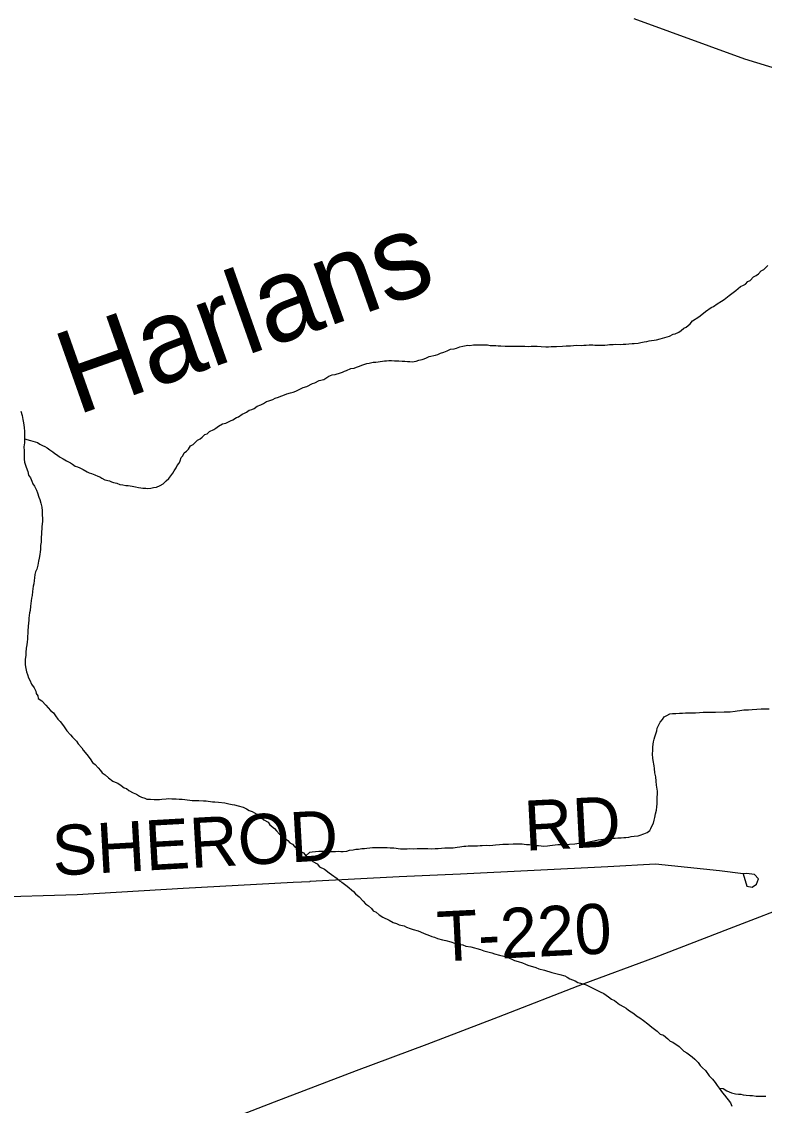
# Model space of a CAD drawing. Extents: x 0 to 1064, y 0 to 440.
# Drawn here: x 399.26 to 412.76, y 253.32 to 273.01 of the extents above; entities that cross this region are included whole.
import ezdxf

# ---------------------------------------------------------------- set-up
doc = ezdxf.new("R2010")
doc.units = 0
for name, color, linetype in [('GM_X_Interstate_Route', 7, 'Continuous'), ('GM_X_Minor_River', 7, 'Continuous'), ('GM_X_Minor_River_Text', 7, 'Continuous'), ('GM_X_Township_Road', 7, 'Continuous'), ('GM_X_Township_Road_Text', 7, 'Continuous')]:
    doc.layers.add(name, color=color, linetype=linetype)

msp = doc.modelspace()

# ---------------------------------------------------------------- linework, layer by layer
at = {"layer": 'GM_X_Interstate_Route'}
msp.add_lwpolyline([(398.964, 251.526), (400.345, 252.046), (402.078, 252.695), (403.86, 253.387), (405.35, 253.96), (406.633, 254.438), (407.929, 254.934), (409.486, 255.537), (410.763, 256.009), (412.125, 256.535), (413.415, 257.031), (414.686, 257.515), (415.963, 257.994), (417.253, 258.496), (418.402, 258.933), (419.77, 259.44), (420.673, 259.799), (421.721, 260.232), (422.583, 260.581), (423.306, 260.898), (424.315, 261.328), (425.418, 261.86), (426.288, 262.282)], dxfattribs=at)
at = {"layer": 'GM_X_Minor_River'}
for points in [[(410.146, 267.145), (410.195, 267.15), (410.244, 267.149), (410.299, 267.154), (410.36, 267.159), (410.397, 267.159), (410.464, 267.17), (410.513, 267.181), (410.574, 267.192), (410.623, 267.197), (410.666, 267.209), (410.709, 267.214), (410.758, 267.219), (410.801, 267.23), (410.868, 267.248), (410.911, 267.259), (410.954, 267.27), (410.991, 267.282), (411.034, 267.293), (411.102, 267.328), (411.139, 267.334), (411.207, 267.369), (411.25, 267.399), (411.294, 267.441), (411.337, 267.458), (411.374, 267.488), (411.411, 267.518), (411.455, 267.572), (411.567, 267.643), (411.622, 267.69), (411.691, 267.744), (411.796, 267.815), (411.833, 267.832), (411.901, 267.88), (411.982, 267.933), (412.031, 267.963), (412.118, 268.034), (412.168, 268.07), (412.242, 268.123), (412.329, 268.195), (412.379, 268.218), (412.416, 268.242), (412.46, 268.29), (412.503, 268.307), (412.565, 268.373), (412.614, 268.396), (412.652, 268.426), (412.702, 268.48), (412.751, 268.503), (412.826, 268.581)], [(404.247, 266.297), (404.296, 266.321), (404.382, 266.362), (404.444, 266.379), (404.548, 266.432), (404.592, 266.449), (404.672, 266.491), (404.758, 266.507), (404.844, 266.566), (404.906, 266.59), (404.961, 266.601), (405.059, 266.63), (405.096, 266.641), (405.133, 266.659), (405.17, 266.67), (405.244, 266.705), (405.305, 266.716), (405.348, 266.734), (405.404, 266.751), (405.447, 266.769), (405.502, 266.786), (405.539, 266.797), (405.576, 266.803), (405.649, 266.82), (405.698, 266.825), (405.82, 266.841), (405.857, 266.846), (405.894, 266.846), (405.937, 266.851), (405.985, 266.85), (406.04, 266.849), (406.077, 266.848), (406.119, 266.847), (406.18, 266.84), (406.229, 266.839), (406.278, 266.832), (406.32, 266.832), (406.363, 266.831), (406.43, 266.842), (406.48, 266.859), (406.541, 266.87), (406.578, 266.882), (406.621, 266.899), (406.67, 266.923), (406.787, 266.951), (406.824, 266.962), (406.873, 266.986), (406.934, 267.003), (406.996, 267.026), (407.057, 267.056), (407.125, 267.066), (407.168, 267.078), (407.229, 267.101), (407.284, 267.112), (407.37, 267.129), (407.407, 267.128), (407.474, 267.139), (407.517, 267.138), (407.56, 267.138), (407.608, 267.137), (407.645, 267.136), (407.682, 267.135), (407.73, 267.135), (407.779, 267.128), (407.834, 267.127), (407.883, 267.126), (407.925, 267.119), (407.974, 267.118), (408.053, 267.116), (408.126, 267.115), (408.169, 267.114), (408.224, 267.113), (408.279, 267.112), (408.334, 267.111), (408.407, 267.11), (408.48, 267.109), (408.523, 267.114), (408.633, 267.112), (408.706, 267.104), (408.791, 267.103), (408.84, 267.102), (408.889, 267.107), (408.931, 267.106), (408.986, 267.105), (409.09, 267.11), (409.157, 267.121), (409.237, 267.119), (409.347, 267.129), (409.432, 267.128), (409.481, 267.133), (409.524, 267.132), (409.579, 267.137), (409.646, 267.136), (409.682, 267.129), (409.786, 267.133), (409.859, 267.132), (409.908, 267.137), (409.945, 267.143), (410.012, 267.141), (410.055, 267.147), (410.146, 267.145)], [(399.316, 265.432), (399.426, 265.4), (399.468, 265.387), (399.51, 265.374), (399.553, 265.361), (399.595, 265.336), (399.643, 265.31), (399.685, 265.291), (399.728, 265.266), (399.776, 265.229), (399.83, 265.191), (399.866, 265.166), (399.914, 265.135), (399.95, 265.104), (400.016, 265.066), (400.082, 265.028), (400.154, 264.991), (400.191, 264.972), (400.239, 264.934), (400.281, 264.921), (400.323, 264.902), (400.384, 264.871), (400.456, 264.833), (400.492, 264.814), (400.534, 264.801), (400.595, 264.776), (400.649, 264.75), (400.686, 264.737), (400.722, 264.718), (400.776, 264.687), (400.861, 264.667), (400.897, 264.648), (400.933, 264.636), (400.994, 264.622), (401.049, 264.603), (401.103, 264.596), (401.158, 264.583), (401.201, 264.582), (401.273, 264.568), (401.334, 264.561), (401.389, 264.548), (401.431, 264.541), (401.468, 264.534), (401.523, 264.533), (401.559, 264.527), (401.614, 264.532), (401.663, 264.543), (401.712, 264.554), (401.78, 264.583), (401.836, 264.613), (401.892, 264.667), (401.941, 264.708), (401.973, 264.756), (402.011, 264.804), (402.036, 264.847), (402.074, 264.901), (402.093, 264.943), (402.125, 264.985), (402.144, 265.033), (402.164, 265.088), (402.195, 265.124), (402.22, 265.178), (402.258, 265.208), (402.295, 265.244), (402.333, 265.304), (402.382, 265.327), (402.457, 265.405), (402.507, 265.428), (402.544, 265.458), (402.594, 265.506), (402.637, 265.523), (402.675, 265.565), (402.755, 265.6), (402.792, 265.624), (402.841, 265.66), (402.915, 265.701), (402.977, 265.712), (403.057, 265.759), (403.1, 265.777), (403.168, 265.818), (403.205, 265.83), (403.273, 265.877), (403.316, 265.894), (403.353, 265.912), (403.397, 265.948), (403.446, 265.965), (403.489, 265.983), (403.545, 266.024), (403.613, 266.047), (403.656, 266.071), (403.712, 266.106), (403.754, 266.118), (403.828, 266.147), (403.872, 266.17), (403.933, 266.188), (403.976, 266.205), (404.013, 266.216), (404.081, 266.246), (404.148, 266.263), (404.197, 266.28), (404.247, 266.297)], [(399.248, 265.932), (399.271, 265.853), (399.288, 265.779), (399.298, 265.718), (399.304, 265.676), (399.309, 265.633), (399.319, 265.566), (399.318, 265.511), (399.316, 265.432), (399.315, 265.359), (399.307, 265.286), (399.312, 265.213), (399.311, 265.17), (399.309, 265.103), (399.308, 265.061), (399.319, 265.006), (399.347, 264.914), (399.376, 264.834), (399.387, 264.773), (399.423, 264.724), (399.452, 264.663), (399.469, 264.614), (399.498, 264.57), (399.533, 264.497), (399.551, 264.448), (399.579, 264.368), (399.597, 264.325), (399.613, 264.264), (399.63, 264.191), (399.635, 264.124), (399.639, 264.05), (399.644, 263.983), (399.643, 263.929), (399.634, 263.838), (399.633, 263.795), (399.626, 263.74), (399.625, 263.698), (399.618, 263.643), (399.616, 263.552), (399.608, 263.491), (399.607, 263.418), (399.6, 263.376), (399.592, 263.327), (399.585, 263.26), (399.571, 263.206), (399.557, 263.133), (399.538, 263.06), (399.518, 263.012), (399.505, 262.963), (399.497, 262.903), (399.49, 262.854), (399.483, 262.799), (399.476, 262.751), (399.469, 262.708), (399.461, 262.654), (399.454, 262.587), (399.446, 262.538), (399.439, 262.49)], [(399.439, 262.49), (399.432, 262.441), (399.425, 262.393), (399.417, 262.314), (399.41, 262.271), (399.403, 262.223), (399.396, 262.174), (399.395, 262.131), (399.388, 262.089), (399.38, 262.022), (399.378, 261.943), (399.377, 261.9), (399.37, 261.84), (399.369, 261.791), (399.362, 261.743), (399.36, 261.688), (399.347, 261.627), (399.339, 261.548), (399.338, 261.493), (399.33, 261.427), (399.329, 261.378), (399.328, 261.329), (399.333, 261.286), (399.355, 261.195), (399.373, 261.152), (399.39, 261.091), (399.413, 261.048), (399.442, 260.974), (399.489, 260.906), (399.524, 260.845), (399.529, 260.802), (399.559, 260.759), (399.564, 260.716), (399.63, 260.672), (399.702, 260.592), (399.791, 260.493), (399.845, 260.455), (399.88, 260.4), (399.922, 260.338), (399.963, 260.295), (400.023, 260.215), (400.088, 260.128), (400.153, 260.054), (400.189, 260.011), (400.26, 259.936), (400.29, 259.893), (400.355, 259.819), (400.385, 259.776), (400.45, 259.696), (400.509, 259.615), (400.551, 259.554), (400.599, 259.516), (400.652, 259.454), (400.7, 259.405), (400.729, 259.362), (400.783, 259.33), (400.843, 259.274), (400.921, 259.212), (400.963, 259.193), (401.012, 259.174), (401.072, 259.136), (401.126, 259.093), (401.168, 259.08), (401.21, 259.043), (401.288, 258.998), (401.349, 258.973), (401.403, 258.942), (401.445, 258.923), (401.5, 258.903), (401.542, 258.884), (401.603, 258.883), (401.67, 258.882), (401.713, 258.881), (401.768, 258.88), (401.81, 258.885), (401.89, 258.89), (401.939, 258.895), (401.994, 258.894), (402.073, 258.893), (402.128, 258.886), (402.183, 258.885), (402.231, 258.878), (402.365, 258.863), (402.42, 258.862), (402.481, 258.861), (402.566, 258.853), (402.615, 258.852), (402.731, 258.838), (402.773, 258.837), (402.84, 258.83), (402.956, 258.816), (403.029, 258.802), (403.089, 258.789), (403.132, 258.782), (403.199, 258.763), (403.289, 258.737), (403.35, 258.711), (403.398, 258.68), (403.452, 258.661), (403.495, 258.635), (403.537, 258.61)], [(410.048, 258.175), (410.097, 258.18), (410.158, 258.185), (410.207, 258.19), (410.243, 258.189), (410.299, 258.195), (410.341, 258.206), (410.396, 258.211), (410.464, 258.222), (410.501, 258.233), (410.568, 258.257), (410.63, 258.28), (410.679, 258.315), (410.699, 258.352), (410.724, 258.406), (410.743, 258.448), (410.757, 258.503), (410.77, 258.551), (410.784, 258.618), (410.798, 258.685), (410.805, 258.745), (410.812, 258.8), (410.814, 258.861), (410.815, 258.928), (410.816, 258.97), (410.818, 259.031), (410.812, 259.068), (410.802, 259.141), (410.791, 259.214), (410.787, 259.293), (410.77, 259.361), (410.766, 259.44), (410.755, 259.489), (410.739, 259.587), (410.733, 259.629), (410.729, 259.702), (410.731, 259.775), (410.732, 259.83), (410.739, 259.885), (410.746, 259.927), (410.759, 259.976), (410.767, 260.018), (410.786, 260.073), (410.806, 260.127), (410.813, 260.176), (410.838, 260.224), (410.864, 260.284), (410.908, 260.332), (410.939, 260.38), (410.989, 260.404), (411.044, 260.433), (411.093, 260.444), (411.154, 260.443), (411.221, 260.448), (411.27, 260.447), (411.325, 260.452), (411.398, 260.451), (411.472, 260.456), (411.508, 260.455), (411.582, 260.46), (411.649, 260.465), (411.704, 260.464), (411.759, 260.463), (411.814, 260.468), (411.875, 260.467), (412.027, 260.47), (412.076, 260.469), (412.137, 260.474), (412.229, 260.484), (412.266, 260.49), (412.314, 260.495), (412.388, 260.506), (412.473, 260.51), (412.541, 260.515), (412.626, 260.52), (412.699, 260.525), (412.754, 260.524), (412.846, 260.528)], [(403.537, 258.61), (403.615, 258.554), (403.663, 258.511), (403.741, 258.467), (403.776, 258.417), (403.86, 258.355), (403.896, 258.312), (403.95, 258.25), (404.004, 258.212), (404.051, 258.169), (404.099, 258.137), (404.135, 258.094), (404.183, 258.069), (404.225, 258.026), (404.297, 257.982), (404.339, 257.932), (404.387, 257.913), (404.429, 257.858), (404.507, 257.807), (404.554, 257.752), (404.633, 257.708), (404.674, 257.658), (404.765, 257.614), (404.855, 257.545), (404.897, 257.514), (404.999, 257.445), (405.041, 257.402), (405.083, 257.377), (405.179, 257.308), (405.293, 257.209), (405.328, 257.165), (405.4, 257.109), (405.472, 257.035), (405.513, 256.985), (405.567, 256.948), (405.621, 256.898), (405.651, 256.855), (405.705, 256.83), (405.759, 256.786), (405.825, 256.742), (405.94, 256.685), (406.018, 256.647), (406.073, 256.628), (406.127, 256.603), (406.218, 256.583), (406.26, 256.558), (406.321, 256.538), (406.381, 256.519), (406.472, 256.493), (406.514, 256.474), (406.581, 256.448), (406.678, 256.41), (406.72, 256.391), (406.768, 256.378), (406.823, 256.353), (406.914, 256.333), (406.975, 256.32), (407.065, 256.294), (407.132, 256.268), (407.223, 256.248), (407.278, 256.241), (407.338, 256.215), (407.429, 256.202), (407.599, 256.156), (407.66, 256.13), (407.805, 256.097), (407.854, 256.078), (407.945, 256.052), (408.023, 256.032), (408.078, 256.019), (408.217, 255.956), (408.284, 255.936), (408.368, 255.911), (408.417, 255.891), (408.465, 255.872), (408.61, 255.827), (408.665, 255.802), (408.762, 255.782), (408.901, 255.736), (408.944, 255.723), (409.041, 255.703), (409.132, 255.677), (409.174, 255.652), (409.228, 255.621), (409.325, 255.583), (409.373, 255.557), (409.422, 255.544), (409.525, 255.512), (409.573, 255.487), (409.633, 255.461), (409.681, 255.436), (409.778, 255.386), (409.844, 255.354), (409.928, 255.298), (409.982, 255.254), (410.037, 255.229), (410.127, 255.154), (410.205, 255.116), (410.247, 255.091), (410.289, 255.054), (410.391, 254.991)], [(404.429, 257.858), (404.503, 257.923), (404.546, 257.928), (404.601, 257.933), (404.662, 257.938), (404.723, 257.943), (404.772, 257.943), (404.815, 257.936), (404.876, 257.935), (404.918, 257.934), (404.967, 257.933), (405.022, 257.938), (405.065, 257.937), (405.108, 257.936), (405.175, 257.941), (405.224, 257.959), (405.291, 257.963), (405.334, 257.975), (405.383, 257.98), (405.444, 257.991), (405.493, 257.99), (405.536, 257.996), (405.591, 258.001), (405.64, 258.006), (405.701, 258.005), (405.75, 258.01), (405.805, 258.009), (405.847, 258.008), (405.908, 258.007), (405.963, 258), (406.03, 257.999), (406.146, 257.984), (406.201, 257.983), (406.268, 257.982), (406.31, 257.987), (406.39, 257.986), (406.451, 257.991), (406.506, 257.99), (406.579, 257.989), (406.646, 257.987), (406.719, 257.986), (406.78, 257.991), (406.835, 257.99), (406.896, 257.995), (406.951, 258), (407.024, 257.999), (407.067, 258.004), (407.104, 258.003), (407.141, 258.009), (407.177, 258.014), (407.226, 258.019), (407.263, 258.025), (407.3, 258.03), (407.336, 258.03), (407.379, 258.035), (407.416, 258.04), (407.458, 258.039), (407.501, 258.039), (407.55, 258.038), (407.593, 258.043), (407.635, 258.042), (407.715, 258.047), (407.758, 258.046), (407.825, 258.051), (407.874, 258.056), (407.947, 258.061), (408.008, 258.066), (408.051, 258.065), (408.112, 258.07), (408.197, 258.075), (408.271, 258.073), (408.362, 258.072), (408.398, 258.065), (408.435, 258.064), (408.49, 258.063), (408.539, 258.056), (408.605, 258.043), (408.654, 258.042), (408.752, 258.034), (408.819, 258.039), (408.862, 258.044), (408.911, 258.049), (408.959, 258.055), (409.008, 258.06), (409.057, 258.059), (409.106, 258.064), (409.149, 258.063), (409.222, 258.068), (409.314, 258.073), (409.35, 258.078), (409.405, 258.083), (409.485, 258.094), (409.54, 258.105), (409.601, 258.116), (409.663, 258.127), (409.742, 258.144), (409.834, 258.16), (409.871, 258.16), (409.926, 258.165), (409.987, 258.176), (410.048, 258.175)], [(410.391, 254.991), (410.439, 254.947), (410.499, 254.916), (410.565, 254.866), (410.643, 254.804), (410.715, 254.747), (410.811, 254.673), (410.865, 254.617), (410.925, 254.597), (411.009, 254.535), (411.051, 254.492), (411.099, 254.473), (411.214, 254.391), (411.297, 254.311), (411.351, 254.279), (411.399, 254.242), (411.447, 254.204), (411.495, 254.161), (411.555, 254.105), (411.596, 254.049), (411.638, 254.006), (411.692, 253.956), (411.757, 253.858), (411.816, 253.802), (411.864, 253.74), (411.905, 253.685), (411.941, 253.635), (412, 253.549), (412.035, 253.506), (412.142, 253.37), (412.171, 253.308)], [(411.941, 253.635), (412.014, 253.628), (412.08, 253.59), (412.165, 253.552), (412.237, 253.532), (412.292, 253.525), (412.335, 253.525), (412.377, 253.518), (412.432, 253.511), (412.493, 253.503), (412.542, 253.503), (412.609, 253.489), (412.682, 253.488), (412.749, 253.493), (412.785, 253.492)]]:
    msp.add_lwpolyline(points, dxfattribs=at)
at = {"layer": 'GM_X_Township_Road'}
for points in [[(410.386, 273.066), (412.397, 272.331), (418.165, 270.573), (418.772, 270.104), (420.961, 267.361), (421.175, 267.079), (421.642, 266.726), (423.657, 265.712), (424.623, 265.442), (425.352, 265.246)], [(412.373, 257.526), (412.443, 257.307), (412.54, 257.287), (412.62, 257.341), (412.651, 257.438), (412.579, 257.517), (412.434, 257.537), (412.373, 257.529), (411.943, 257.586), (410.779, 257.703), (409.917, 257.659), (407.239, 257.521), (406.122, 257.474), (404.5, 257.387), (404.498, 257.386)], [(404.498, 257.386), (404.197, 257.37), (402.199, 257.261), (400.274, 257.15), (398.628, 257.1)]]:
    msp.add_lwpolyline(points, dxfattribs=at)

# ---------------------------------------------------------------- texts
at = {"layer": 'GM_X_Minor_River_Text'}
msp.add_text('Harlans', height=1.5151, rotation=19.4454, dxfattribs=at).set_placement((400.261, 265.854))
at = {"layer": 'GM_X_Township_Road_Text'}
for s, rotation, p in [('RD', 2.9612, (408.417, 257.947)), ('SHEROD', 3.2248, (399.843, 257.493)), ('T-220', 2.8069, (406.833, 255.934))]:
    msp.add_text(s, height=0.9091, rotation=rotation, dxfattribs=at).set_placement(p)

doc.saveas('drawing.dxf')
